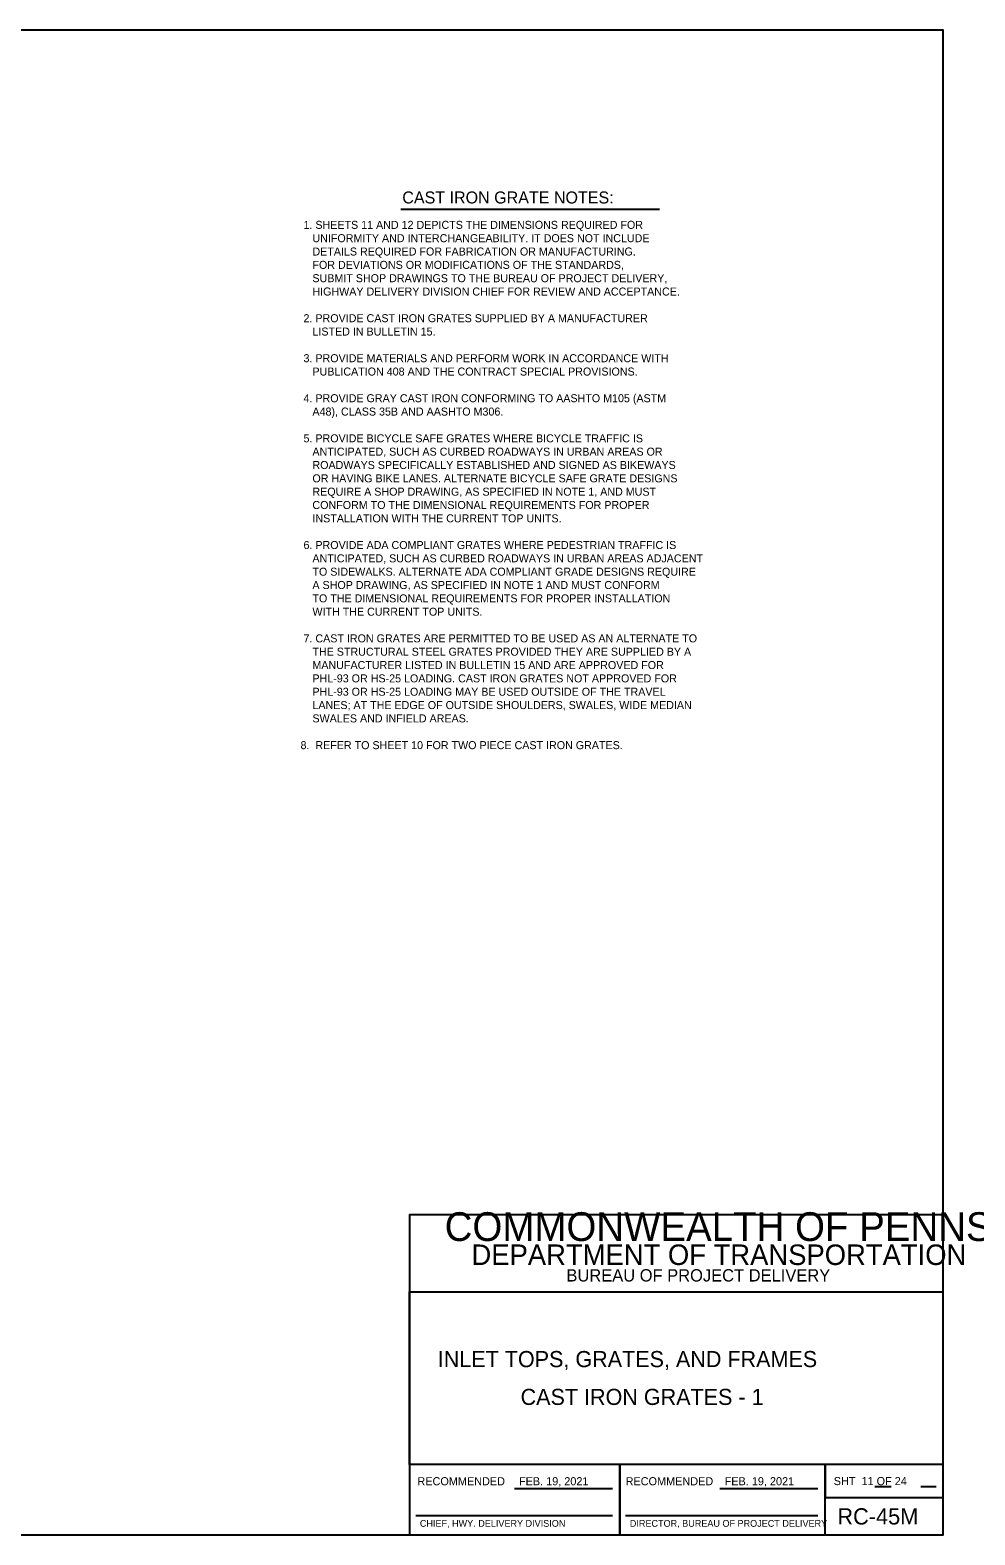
# Model space of a CAD drawing. Extents: x 2087776 to 2104538, y 970919 to 982612.
# Drawn here: x 2092119 to 2093281, y 976815 to 978665 of the extents above; entities that cross this region are included whole.
import ezdxf

# ---------------------------------------------------------------- set-up
doc = ezdxf.new("R2010")
doc.units = 0
doc.layers.add('1', color=7, linetype='Continuous')

msp = doc.modelspace()

# ---------------------------------------------------------------- linework, layer by layer
at = {"layer": '1'}
for p, q in [((2092574.5, 978445.4), (2092892.8, 978445.4)), ((2092714.4, 976872), (2092834.8, 976872)), ((2092967, 976872), (2093087.4, 976872)), ((2093157.6, 976874.7), (2093177.8, 976874.7)), ((2093214.3, 976874.7), (2093233.1, 976874.7)), ((2092593.2, 976839), (2092834.8, 976839)), ((2092850.9, 976839), (2093087.4, 976839))]:
    msp.add_line(p, q, dxfattribs=at)
msp.add_lwpolyline([(2093241.6, 976815), (2093241.6, 978665.4), (2090662.8, 978665.4), (2090662.8, 976815), (2093241.6, 976815), (2093241.6, 976901.5), (2092585.4, 976901.5), (2092585.4, 977113.7), (2093241.6, 977113.7), (2093241.6, 977208.7), (2092585.4, 977208.7), (2092585.4, 976815), (2092843.9, 976815), (2092843.9, 976901.5), (2092843.9, 976815), (2093096.5, 976815), (2093096.5, 976901.5), (2093096.5, 976861.1), (2093241.6, 976861.1)], dxfattribs=at)

# ---------------------------------------------------------------- texts
for s, height, p in [('CAST IRON GRATE NOTES:', 14.764, (2092576.4, 978452.2)), (' 1. SHEETS 11 AND 12 DEPICTS THE DIMENSIONS REQUIRED FOR', 9.843, (2092451.2, 978421)), ('    UNIFORMITY AND INTERCHANGEABILITY. IT DOES NOT INCLUDE', 9.843, (2092451.2, 978404.6)), ('    DETAILS REQUIRED FOR FABRICATION OR MANUFACTURING. ', 9.843, (2092451.2, 978388.2)), ('    FOR DEVIATIONS OR MODIFICATIONS OF THE STANDARDS,', 9.843, (2092451.2, 978371.8)), ('    SUBMIT SHOP DRAWINGS TO THE BUREAU OF PROJECT DELIVERY,', 9.843, (2092451.2, 978355.4)), ('    HIGHWAY DELIVERY DIVISION CHIEF FOR REVIEW AND ACCEPTANCE.', 9.843, (2092451.2, 978339)), (' 2. PROVIDE CAST IRON GRATES SUPPLIED BY A MANUFACTURER', 9.843, (2092451.2, 978306.2)), ('    LISTED IN BULLETIN 15.', 9.843, (2092451.2, 978289.8)), (' 3. PROVIDE MATERIALS AND PERFORM WORK IN ACCORDANCE WITH', 9.843, (2092451.2, 978257)), ('    PUBLICATION 408 AND THE CONTRACT SPECIAL PROVISIONS.', 9.843, (2092451.2, 978240.6)), (' 4. PROVIDE GRAY CAST IRON CONFORMING TO AASHTO M105 (ASTM', 9.843, (2092451.2, 978207.8)), ('    A48), CLASS 35B AND AASHTO M306.', 9.843, (2092451.2, 978191.4)), (' 5. PROVIDE BICYCLE SAFE GRATES WHERE BICYCLE TRAFFIC IS', 9.843, (2092451.2, 978158.5)), ('    ANTICIPATED, SUCH AS CURBED ROADWAYS IN URBAN AREAS OR', 9.843, (2092451.2, 978142.1)), ('    OR HAVING BIKE LANES. ALTERNATE BICYCLE SAFE GRATE DESIGNS', 9.843, (2092451.2, 978109.3)), ('    ROADWAYS SPECIFICALLY ESTABLISHED AND SIGNED AS BIKEWAYS', 9.843, (2092451.2, 978125.7)), ('    REQUIRE A SHOP DRAWING, AS SPECIFIED IN NOTE 1, AND MUST', 9.843, (2092451.2, 978092.9)), ('    CONFORM TO THE DIMENSIONAL REQUIREMENTS FOR PROPER', 9.843, (2092451.2, 978076.5)), ('    INSTALLATION WITH THE CURRENT TOP UNITS.', 9.843, (2092451.2, 978060.1)), (' 6. PROVIDE ADA COMPLIANT GRATES WHERE PEDESTRIAN TRAFFIC IS ', 9.843, (2092451.2, 978027.3)), ('    ANTICIPATED, SUCH AS CURBED ROADWAYS IN URBAN AREAS ADJACENT', 9.843, (2092451.2, 978010.9)), ('    TO SIDEWALKS. ALTERNATE ADA COMPLIANT GRADE DESIGNS REQUIRE', 9.843, (2092451.2, 977994.5)), ('    A SHOP DRAWING, AS SPECIFIED IN NOTE 1 AND MUST CONFORM', 9.843, (2092451.2, 977978.1)), ('    TO THE DIMENSIONAL REQUIREMENTS FOR PROPER INSTALLATION', 9.843, (2092451.2, 977961.7)), ('    WITH THE CURRENT TOP UNITS.', 9.843, (2092451.2, 977945.3)), (' 7. CAST IRON GRATES ARE PERMITTED TO BE USED AS AN ALTERNATE TO', 9.843, (2092451.2, 977912.5)), ('    THE STRUCTURAL STEEL GRATES PROVIDED THEY ARE SUPPLIED BY A', 9.843, (2092451.2, 977896.1)), ('    MANUFACTURER LISTED IN BULLETIN 15 AND ARE APPROVED FOR', 9.843, (2092451.2, 977879.7)), ('    PHL-93 OR HS-25 LOADING. CAST IRON GRATES NOT APPROVED FOR', 9.843, (2092451.2, 977863.3)), ('    PHL-93 OR HS-25 LOADING MAY BE USED OUTSIDE OF THE TRAVEL', 9.843, (2092451.2, 977846.9)), ('    SWALES AND INFIELD AREAS.', 9.843, (2092451.2, 977814.1)), ('    LANES; AT THE EDGE OF OUTSIDE SHOULDERS, SWALES, WIDE MEDIAN', 9.843, (2092451.2, 977830.5)), ('8.  REFER TO SHEET 10 FOR TWO PIECE CAST IRON GRATES.', 9.843, (2092451.2, 977781.2)), ('COMMONWEALTH OF PENNSYLVANIA', 35.379, (2092628.5, 977176.4)), ('DEPARTMENT OF TRANSPORTATION', 25.211, (2092661.5, 977146.9)), ('BUREAU OF PROJECT DELIVERY', 15.164, (2092778.3, 977126.6)), ('INLET TOPS, GRATES, AND FRAMES', 19.816, (2092620, 977021.3)), ('CAST IRON GRATES - 1', 19.816, (2092721.9, 976974.8)), ('RECOMMENDED', 10, (2092595, 976876)), ('FEB. 19, 2021', 10, (2092719.9, 976876)), ('RECOMMENDED', 10, (2092851.1, 976876)), ('FEB. 19, 2021', 10, (2092972.9, 976876)), ('SHT  11 OF 24', 10, (2093107.1, 976876.2)), ('RC-45M', 20, (2093111.6, 976827.8)), ('CHIEF, HWY. DELIVERY DIVISION', 8.333, (2092598, 976825)), ('DIRECTOR, BUREAU OF PROJECT DELIVERY', 8.333, (2092856.3, 976825))]:
    msp.add_text(s, height=height, dxfattribs=at).set_placement(p)

doc.saveas('drawing.dxf')
